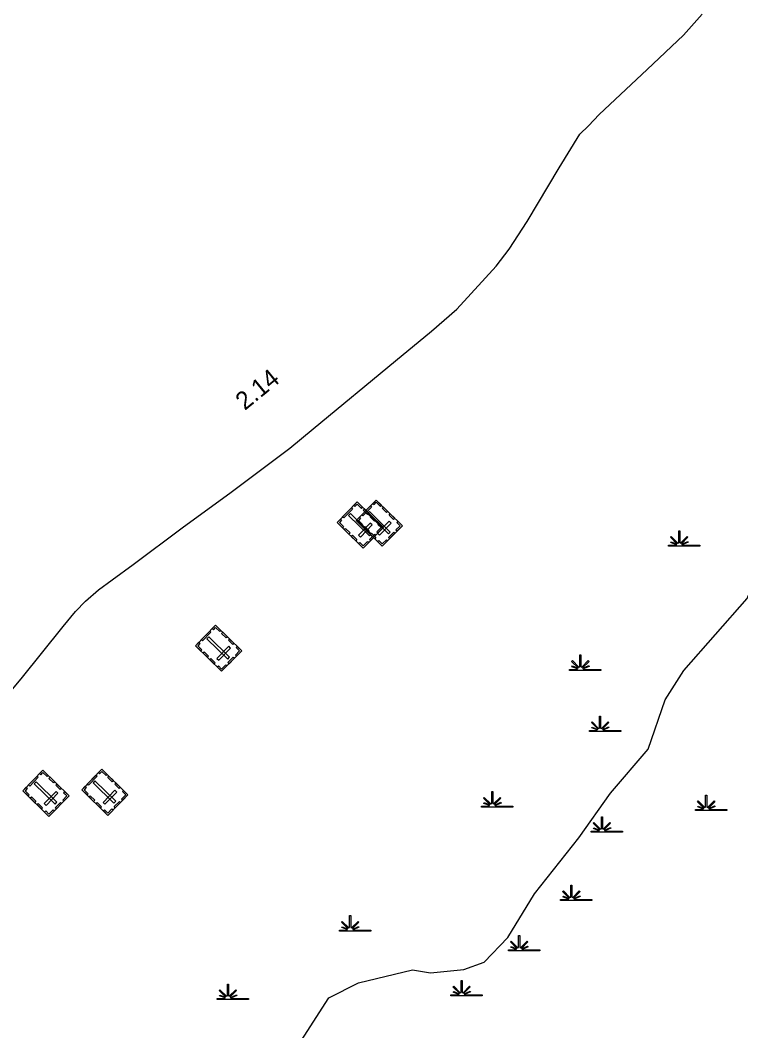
# Model space of a CAD drawing. Extents: x 2532689 to 2764727, y 536648 to 732970.
# Drawn here: x 2577230 to 2582233, y 691449 to 698470 of the extents above; entities that cross this region are included whole.
import ezdxf

# ---------------------------------------------------------------- set-up
doc = ezdxf.new("R2010")
doc.units = 0
for name, color, linetype in [('Exist Cultural Cemetery CELL', 7, 'Continuous'), ('Exist Hydrographic Creek Single Shore', 7, 'Continuous'), ('Exist Hydrographic Swamp CELL', 7, 'Continuous'), ('Exist Road Primary NC Attributed', 7, 'Continuous'), ('Exist Road Primary NC Mileage Hundredths English Label', 7, 'Continuous')]:
    doc.layers.add(name, color=color, linetype=linetype)

msp = doc.modelspace()

# ---------------------------------------------------------------- linework, layer by layer
at = {"layer": 'Exist Cultural Cemetery CELL'}
for points in [[(2579751.2, 694945.2), (2579612, 694802.9), (2579430, 694981.1), (2579569.3, 695123.3)], [(2579537.3, 695074.2), (2579477.9, 695013.6), (2579469.8, 695021.6), (2579529.1, 695082.2)], [(2579546.2, 695099.7), (2579554.4, 695091.6), (2579569.8, 695107.3), (2579598.7, 695079.1), (2579606.4, 695087), (2579569.4, 695123.3)], [(2579883.2, 694958.7), (2579743.9, 694816.5), (2579562, 694994.6), (2579701.2, 695136.9)], [(2579669.3, 695087.8), (2579609.9, 695027.2), (2579601.7, 695035.1), (2579661.1, 695095.8)], [(2579619.3, 695074.4), (2579650.2, 695044.1), (2579642.3, 695036), (2579611.3, 695066.3)], [(2579678.2, 695113.2), (2579686.4, 695105.2), (2579701.7, 695120.9), (2579730.6, 695092.6), (2579738.4, 695100.6), (2579701.3, 695136.9)], [(2579751.3, 695088), (2579782.2, 695057.7), (2579774.2, 695049.5), (2579743.3, 695079.8)], [(2579453.2, 695004.7), (2579461.4, 694996.7), (2579446, 694981), (2579474.9, 694952.7), (2579467.1, 694944.8), (2579430, 694981.1)], [(2579654, 694887.8), (2579667.1, 694901.1), (2579522.2, 695043), (2579509.1, 695029.7)], [(2579585.2, 695018.3), (2579593.4, 695010.3), (2579578, 694994.6), (2579606.8, 694966.3), (2579599.1, 694958.3), (2579562, 694994.6)], [(2579786, 694901.4), (2579799.1, 694914.7), (2579654.2, 695056.6), (2579641.1, 695043.2)], [(2579667.3, 695027.4), (2579698.3, 694997.1), (2579690.3, 694989), (2579659.3, 695019.3)], [(2579799.3, 695041), (2579830.2, 695010.6), (2579822.3, 695002.5), (2579791.3, 695032.8)], [(2579489.6, 694938.6), (2579520.5, 694908.3), (2579512.6, 694900.2), (2579481.6, 694930.5)], [(2579674.1, 694963.6), (2579660.7, 694976.7), (2579578.3, 694892.6), (2579591.7, 694879.5)], [(2579621.6, 694952.2), (2579652.5, 694921.9), (2579644.5, 694913.8), (2579613.6, 694944.1)], [(2579720.3, 694975.5), (2579712.3, 694967.4), (2579735.3, 694944.9), (2579707, 694915.9), (2579714.9, 694908.1), (2579751.2, 694945.2)], [(2579806, 694977.2), (2579792.7, 694990.3), (2579710.3, 694906.1), (2579723.6, 694893.1)], [(2579852.2, 694989.1), (2579844.3, 694980.9), (2579867.3, 694958.4), (2579838.9, 694929.5), (2579846.9, 694921.7), (2579883.2, 694958.7)], [(2579536.7, 694892.5), (2579567.6, 694862.2), (2579559.7, 694854.1), (2579528.7, 694884.4)], [(2579699.4, 694892.3), (2579663.1, 694855.2), (2579655, 694863.2), (2579691.3, 694900.3)], [(2579668.6, 694906.1), (2579699.6, 694875.8), (2579691.6, 694867.6), (2579660.7, 694897.9)], [(2579712.9, 694846.8), (2579720.8, 694854.9), (2579743.8, 694832.4), (2579772.2, 694861.4), (2579780.1, 694853.6), (2579743.8, 694816.5)], [(2579831.4, 694905.8), (2579795.1, 694868.8), (2579787, 694876.8), (2579823.2, 694913.8)], [(2579580.9, 694833.2), (2579588.9, 694841.3), (2579611.9, 694818.8), (2579640.2, 694847.8), (2579648.2, 694840), (2579611.9, 694802.9)], [(2578767.9, 694089.1), (2578628.6, 693946.9), (2578446.7, 694125), (2578586, 694267.3)], [(2578562.9, 694243.6), (2578571.1, 694235.6), (2578586.5, 694251.3), (2578615.3, 694223), (2578623.1, 694231), (2578586.1, 694267.3)], [(2578554, 694218.2), (2578494.6, 694157.5), (2578486.5, 694165.5), (2578545.8, 694226.2)], [(2578670.7, 694031.7), (2578683.8, 694045.1), (2578538.9, 694186.9), (2578525.8, 694173.6)], [(2578636, 694218.4), (2578666.9, 694188.1), (2578659, 694179.9), (2578628, 694210.2)], [(2578684, 694171.3), (2578714.9, 694141), (2578707, 694132.9), (2578676, 694163.2)], [(2578469.9, 694148.7), (2578478.1, 694140.6), (2578462.7, 694124.9), (2578491.6, 694096.7), (2578483.8, 694088.7), (2578446.7, 694125)], [(2578690.7, 694107.6), (2578677.4, 694120.6), (2578595, 694036.5), (2578608.4, 694023.4)], [(2578737, 694119.4), (2578729, 694111.3), (2578752, 694088.8), (2578723.7, 694059.8), (2578731.6, 694052), (2578767.9, 694089.1)], [(2578506.3, 694082.6), (2578537.2, 694052.3), (2578529.3, 694044.1), (2578498.3, 694074.4)], [(2578553.4, 694036.4), (2578584.3, 694006.1), (2578576.4, 693998), (2578545.4, 694028.3)], [(2578716.1, 694036.2), (2578679.8, 693999.2), (2578671.7, 694007.2), (2578707.9, 694044.2)], [(2578597.6, 693977.2), (2578605.5, 693985.3), (2578628.5, 693962.7), (2578656.9, 693991.7), (2578664.9, 693983.9), (2578628.6, 693946.9)], [(2577569, 693081.4), (2577429.7, 692939.1), (2577247.8, 693117.3), (2577387.1, 693259.5)], [(2577364, 693235.8), (2577372.2, 693227.8), (2577387.6, 693243.5), (2577416.5, 693215.3), (2577424.2, 693223.2), (2577387.2, 693259.5)], [(2577978.1, 693088.5), (2577838.8, 692946.2), (2577656.8, 693124.4), (2577796.1, 693266.6)], [(2577773, 693242.9), (2577781.2, 693234.9), (2577796.6, 693250.6), (2577825.5, 693222.4), (2577833.3, 693230.3), (2577796.2, 693266.6)], [(2577355.1, 693210.4), (2577295.7, 693149.8), (2577287.6, 693157.8), (2577346.9, 693218.4)], [(2577471.8, 693024), (2577484.9, 693037.3), (2577340, 693179.2), (2577326.9, 693165.8)], [(2577437.1, 693210.6), (2577468, 693180.3), (2577460.1, 693172.2), (2577429.1, 693202.5)], [(2577764.1, 693217.5), (2577704.8, 693156.9), (2577696.6, 693164.9), (2577756, 693225.5)], [(2577880.9, 693031.1), (2577893.9, 693044.4), (2577749, 693186.3), (2577736, 693172.9)], [(2577846.1, 693217.7), (2577877.1, 693187.4), (2577869.1, 693179.3), (2577838.2, 693209.6)], [(2577271, 693140.9), (2577279.2, 693132.9), (2577263.8, 693117.2), (2577292.7, 693088.9), (2577284.9, 693081), (2577247.8, 693117.3)], [(2577491.8, 693099.8), (2577478.5, 693112.9), (2577396.1, 693028.8), (2577409.5, 693015.7)], [(2577485.1, 693163.6), (2577516.1, 693133.3), (2577508.1, 693125.1), (2577477.1, 693155.4)], [(2577538.1, 693111.7), (2577530.1, 693103.6), (2577553.1, 693081.1), (2577524.8, 693052.1), (2577532.7, 693044.3), (2577569, 693081.4)], [(2577680, 693148), (2577688.2, 693140), (2577672.8, 693124.3), (2577701.7, 693096), (2577693.9, 693088.1), (2577656.8, 693124.4)], [(2577900.9, 693106.9), (2577887.5, 693120), (2577805.2, 693035.9), (2577818.5, 693022.8)], [(2577894.1, 693170.7), (2577925.1, 693140.4), (2577917.1, 693132.2), (2577886.2, 693162.5)], [(2577947.1, 693118.8), (2577939.2, 693110.7), (2577962.2, 693088.1), (2577933.8, 693059.2), (2577941.8, 693051.4), (2577978.1, 693088.5)], [(2577307.4, 693074.8), (2577338.3, 693044.5), (2577330.4, 693036.4), (2577299.4, 693066.7)], [(2577517.2, 693028.5), (2577480.9, 692991.4), (2577472.8, 692999.4), (2577509, 693036.4)], [(2577716.4, 693081.9), (2577747.4, 693051.6), (2577739.4, 693043.5), (2577708.5, 693073.8)], [(2577763.5, 693035.8), (2577794.5, 693005.5), (2577786.5, 692997.3), (2577755.6, 693027.7)], [(2577926.2, 693035.6), (2577890, 692998.5), (2577881.8, 693006.5), (2577918.1, 693043.5)], [(2577354.5, 693028.7), (2577385.4, 692998.4), (2577377.5, 692990.3), (2577346.5, 693020.6)], [(2577398.7, 692969.4), (2577406.6, 692977.5), (2577429.7, 692955), (2577458, 692984), (2577466, 692976.2), (2577429.7, 692939.1)], [(2577807.7, 692976.5), (2577815.7, 692984.6), (2577838.7, 692962.1), (2577867.1, 692991.1), (2577875, 692983.3), (2577838.7, 692946.2)]]:
    msp.add_lwpolyline(points, close=True, dxfattribs=at)
at = {"layer": 'Exist Hydrographic Creek Single Shore'}
msp.add_lwpolyline([(2579097.7, 691250.7), (2579372.7, 691678.8), (2579579.6, 691782.4), (2579952.6, 691873), (2580077.7, 691851.8), (2580310.6, 691874.4), (2580451.7, 691926.1), (2580614.7, 692096.8), (2580800.7, 692399.8), (2581109.7, 692789.9), (2581328.7, 693100.9), (2581589.7, 693406.9), (2581707.6, 693749.8), (2581836.6, 693952.1), (2582277.7, 694452.6), (2582388.6, 694723), (2582484.6, 695340.9), (2582556.6, 695517.8), (2582846.7, 696048.3), (2583358.7, 696692.9), (2583677.6, 697014.3), (2583891.6, 697151.1), (2584197.6, 697281.7)], dxfattribs=at)
at = {"layer": 'Exist Hydrographic Swamp CELL'}
for points in [[(2581731, 694822.5), (2581783.7, 694822.6), (2581785.7, 694826.2), (2581747.4, 694841), (2581750.3, 694846.2), (2581788, 694830.5), (2581789.6, 694833.3), (2581745.2, 694877.9), (2581750.3, 694883), (2581795.6, 694837.5), (2581802, 694839.9), (2581802, 694923), (2581809.2, 694923), (2581809.2, 694839.9), (2581815.5, 694837.5), (2581860.8, 694883), (2581866, 694877.9), (2581821.5, 694833.3), (2581823.5, 694829.7), (2581864.4, 694848.3), (2581866.9, 694843.3), (2581825.9, 694825.5), (2581827.5, 694822.6), (2581948.5, 694822.5), (2581948.5, 694815.4), (2581731, 694815.4)], [(2581044.3, 693960.4), (2581097, 693960.4), (2581099, 693964.1), (2581060.7, 693978.9), (2581063.6, 693984.1), (2581101.4, 693968.3), (2581103, 693971.2), (2581058.5, 694015.8), (2581063.7, 694020.9), (2581108.9, 693975.4), (2581115.3, 693977.8), (2581115.3, 694060.9), (2581122.5, 694060.9), (2581122.5, 693977.8), (2581128.8, 693975.4), (2581174.1, 694020.9), (2581179.3, 694015.8), (2581134.8, 693971.2), (2581136.8, 693967.6), (2581177.7, 693986.2), (2581180.2, 693981.2), (2581139.2, 693963.4), (2581140.8, 693960.4), (2581261.9, 693960.4), (2581261.9, 693953.3), (2581044.3, 693953.3)], [(2581181.7, 693535.6), (2581234.3, 693535.6), (2581236.3, 693539.2), (2581198.1, 693554.1), (2581201, 693559.3), (2581238.7, 693543.5), (2581240.3, 693546.4), (2581195.9, 693590.9), (2581201, 693596.1), (2581246.3, 693550.6), (2581252.6, 693553), (2581252.6, 693636.1), (2581259.9, 693636.1), (2581259.8, 693553), (2581266.2, 693550.6), (2581311.5, 693596.1), (2581316.6, 693590.9), (2581272.2, 693546.4), (2581274.2, 693542.8), (2581315.1, 693561.4), (2581317.5, 693556.4), (2581276.5, 693538.6), (2581278.2, 693535.6), (2581399.2, 693535.6), (2581399.2, 693528.5), (2581181.7, 693528.5)], [(2580432.6, 693010.8), (2580485.2, 693010.9), (2580487.2, 693014.5), (2580449, 693029.3), (2580451.9, 693034.5), (2580489.6, 693018.8), (2580491.2, 693021.6), (2580446.8, 693066.2), (2580451.9, 693071.3), (2580497.2, 693025.8), (2580503.5, 693028.2), (2580503.5, 693111.3), (2580510.7, 693111.3), (2580510.7, 693028.2), (2580517, 693025.8), (2580562.4, 693071.3), (2580567.5, 693066.2), (2580523.1, 693021.6), (2580525.1, 693018), (2580566, 693036.6), (2580568.4, 693031.6), (2580527.4, 693013.8), (2580529, 693010.9), (2580650.1, 693010.8), (2580650.1, 693003.7), (2580432.6, 693003.7)], [(2581918.3, 692985.8), (2581970.9, 692985.9), (2581972.9, 692989.5), (2581934.7, 693004.3), (2581937.6, 693009.5), (2581975.3, 692993.8), (2581976.9, 692996.6), (2581932.5, 693041.2), (2581937.6, 693046.3), (2581982.9, 693000.8), (2581989.2, 693003.2), (2581989.2, 693086.3), (2581996.5, 693086.3), (2581996.5, 693003.2), (2582002.8, 693000.8), (2582048.1, 693046.3), (2582053.2, 693041.2), (2582008.8, 692996.6), (2582010.8, 692993), (2582051.7, 693011.6), (2582054.1, 693006.6), (2582013.2, 692988.8), (2582014.8, 692985.9), (2582135.8, 692985.8), (2582135.8, 692978.7), (2581918.3, 692978.7)], [(2581194.2, 692835.9), (2581246.8, 692835.9), (2581248.8, 692839.5), (2581210.6, 692854.4), (2581213.5, 692859.6), (2581251.2, 692843.8), (2581252.8, 692846.7), (2581208.3, 692891.3), (2581213.5, 692896.4), (2581258.8, 692850.9), (2581265.1, 692853.3), (2581265.1, 692936.4), (2581272.3, 692936.4), (2581272.3, 692853.3), (2581278.6, 692850.9), (2581324, 692896.4), (2581329.1, 692891.3), (2581284.7, 692846.7), (2581286.7, 692843.1), (2581327.6, 692861.7), (2581330, 692856.7), (2581289, 692838.9), (2581290.6, 692835.9), (2581411.7, 692835.9), (2581411.7, 692828.8), (2581194.2, 692828.8)], [(2580981.9, 692361.1), (2581034.5, 692361.2), (2581036.6, 692364.8), (2580998.3, 692379.6), (2581001.2, 692384.8), (2581038.9, 692369), (2581040.5, 692371.9), (2580996.1, 692416.5), (2581001.2, 692421.6), (2581046.5, 692376.1), (2581052.8, 692378.5), (2581052.8, 692461.6), (2581060.1, 692461.6), (2581060.1, 692378.5), (2581066.4, 692376.1), (2581111.7, 692421.6), (2581116.8, 692416.5), (2581072.4, 692371.9), (2581074.4, 692368.3), (2581115.3, 692386.9), (2581117.7, 692381.9), (2581076.8, 692364.1), (2581078.4, 692361.2), (2581199.4, 692361.1), (2581199.4, 692354), (2580981.9, 692354)], [(2579446.2, 692148.7), (2579498.9, 692148.8), (2579500.9, 692152.4), (2579462.6, 692167.2), (2579465.5, 692172.4), (2579503.3, 692156.6), (2579504.8, 692159.5), (2579460.4, 692204.1), (2579465.5, 692209.2), (2579510.8, 692163.7), (2579517.2, 692166.1), (2579517.2, 692249.2), (2579524.4, 692249.2), (2579524.4, 692166.1), (2579530.7, 692163.7), (2579576, 692209.2), (2579581.2, 692204.1), (2579536.7, 692159.5), (2579538.7, 692155.9), (2579579.6, 692174.5), (2579582.1, 692169.5), (2579541.1, 692151.7), (2579542.7, 692148.8), (2579663.7, 692148.7), (2579663.7, 692141.6), (2579446.2, 692141.6)], [(2580619.8, 692011.2), (2580672.5, 692011.3), (2580674.5, 692014.9), (2580636.2, 692029.8), (2580639.1, 692034.9), (2580676.9, 692019.2), (2580678.5, 692022.1), (2580634, 692066.6), (2580639.2, 692071.8), (2580684.4, 692026.3), (2580690.8, 692028.7), (2580690.8, 692111.7), (2580698, 692111.7), (2580698, 692028.7), (2580704.3, 692026.3), (2580749.6, 692071.8), (2580754.8, 692066.6), (2580710.3, 692022.1), (2580712.3, 692018.5), (2580753.2, 692037.1), (2580755.7, 692032), (2580714.7, 692014.2), (2580716.3, 692011.3), (2580837.4, 692011.2), (2580837.4, 692004.1), (2580619.8, 692004.1)], [(2578597.2, 691673.9), (2578649.9, 691674), (2578651.9, 691677.6), (2578613.6, 691692.4), (2578616.5, 691697.6), (2578654.3, 691681.9), (2578655.9, 691684.7), (2578611.4, 691729.3), (2578616.6, 691734.4), (2578661.8, 691688.9), (2578668.2, 691691.3), (2578668.2, 691774.4), (2578675.4, 691774.4), (2578675.4, 691691.3), (2578681.7, 691688.9), (2578727, 691734.4), (2578732.2, 691729.3), (2578687.7, 691684.7), (2578689.7, 691681.1), (2578730.6, 691699.7), (2578733.1, 691694.7), (2578692.1, 691676.9), (2578693.7, 691674), (2578814.7, 691673.9), (2578814.7, 691666.8), (2578597.2, 691666.8)], [(2580220.3, 691698.9), (2580273, 691699), (2580275, 691702.6), (2580236.7, 691717.4), (2580239.6, 691722.6), (2580277.3, 691706.8), (2580278.9, 691709.7), (2580234.5, 691754.3), (2580239.6, 691759.4), (2580284.9, 691713.9), (2580291.2, 691716.3), (2580291.2, 691799.4), (2580298.5, 691799.4), (2580298.5, 691716.3), (2580304.8, 691713.9), (2580350.1, 691759.4), (2580355.2, 691754.3), (2580310.8, 691709.7), (2580312.8, 691706.1), (2580353.7, 691724.7), (2580356.1, 691719.7), (2580315.2, 691701.9), (2580316.8, 691699), (2580437.8, 691698.9), (2580437.8, 691691.8), (2580220.3, 691691.8)]]:
    msp.add_lwpolyline(points, close=True, dxfattribs=at)
at = {"layer": 'Exist Road Primary NC Attributed'}
msp.add_lwpolyline([(2577103.5, 693737.9), (2577237.6, 693894.7), (2577528.1, 694257.5), (2577613.4, 694362.3), (2577682.5, 694433.8), (2577774.3, 694512.7), (2577868.9, 694581.3), (2578015.2, 694688.6), (2578355.2, 694942.5), (2578694.8, 695191.9), (2579101.9, 695496.6), (2579262.8, 695632.3), (2579835.2, 696104), (2580086.7, 696309.9), (2580260.6, 696463.5), (2580461.2, 696679.6), (2580534, 696761.3), (2580624.2, 696879.9), (2580749.3, 697071.7), (2580971.5, 697445.8), (2581115.3, 697679.1), (2581176.4, 697736.4), (2581248.7, 697815.8), (2581582.1, 698127.1), (2581835.6, 698366), (2581964.8, 698511.4)], dxfattribs=at)

# ---------------------------------------------------------------- texts
at = {"layer": 'Exist Road Primary NC Mileage Hundredths English Label'}
msp.add_text('2.14', height=125, rotation=39.20029, dxfattribs=at).set_placement((2578789.1, 695755.3))

doc.saveas('drawing.dxf')
